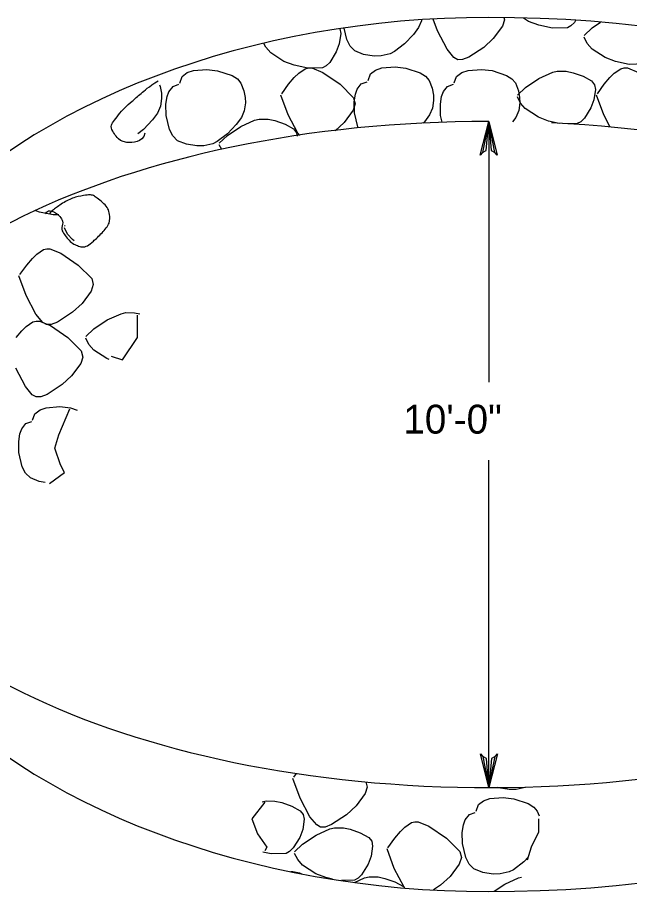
# Model space of a CAD drawing. Extents: x 636183 to 639890, y 299162 to 300538.
# Drawn here: x 638305.4 to 638368.8, y 300387.5 to 300478.1 of the extents above; entities that cross this region are included whole.
import ezdxf

# ---------------------------------------------------------------- set-up
doc = ezdxf.new("R2010")
doc.units = 0
doc.layers.add('Default', color=7, linetype='Continuous')

msp = doc.modelspace()

# ---------------------------------------------------------------- linework, layer by layer
at = {"layer": 'Default'}
for p, q in [((638347.259, 300477.753), (638346.955, 300477.051)), ((638347.27, 300477.834), (638347.259, 300477.753)), ((638348.908, 300476.717), (638348.465, 300477.91)), ((638355.857, 300477.859), (638355.646, 300477.189)), ((638355.8, 300478.08), (638355.857, 300477.859)), ((638358.354, 300477.688), (638357.812, 300478.041)), ((638359.411, 300477.283), (638358.354, 300477.688)), ((638360.827, 300476.984), (638359.411, 300477.283)), ((638363.116, 300477.589), (638362.743, 300477.223)), ((638363.229, 300477.771), (638363.116, 300477.589)), ((638364.94, 300477.021), (638365.822, 300477.606)), ((638338.886, 300476.422), (638338.734, 300475.36)), ((638338.789, 300476.917), (638338.791, 300476.915)), ((638338.791, 300476.915), (638338.886, 300476.422)), ((638339.507, 300475.8), (638339.233, 300476.972)), ((638346.955, 300477.051), (638346.432, 300476.337)), ((638349.909, 300474.796), (638348.908, 300476.717)), ((638355.646, 300477.189), (638354.699, 300475.911)), ((638362.377, 300477.032), (638360.827, 300476.984)), ((638362.743, 300477.223), (638362.377, 300477.032)), ((638364.108, 300476.226), (638364.94, 300477.021)), ((638339.846, 300475.135), (638339.507, 300475.8)), ((638346.432, 300476.337), (638345.506, 300475.363)), ((638354.699, 300475.911), (638353.707, 300474.996)), ((638364.431, 300475.397), (638364.108, 300476.047)), ((638331.125, 300475.006), (638330.927, 300475.402)), ((638331.62, 300474.435), (638331.125, 300475.006)), ((638338.734, 300475.36), (638338.416, 300474.522)), ((638340.348, 300474.64), (638339.846, 300475.135)), ((638341.255, 300474.273), (638340.348, 300474.64)), ((638345.506, 300475.363), (638344.456, 300474.552)), ((638350.616, 300473.944), (638349.909, 300474.796)), ((638353.707, 300474.996), (638352.152, 300473.974)), ((638364.928, 300474.826), (638364.431, 300475.397)), ((638366.289, 300473.935), (638364.928, 300474.826)), ((638332.984, 300473.543), (638331.62, 300474.435)), ((638338.416, 300474.522), (638337.748, 300473.444)), ((638342.333, 300474.094), (638341.255, 300474.273)), ((638343.072, 300474.108), (638342.333, 300474.094)), ((638343.996, 300474.317), (638343.072, 300474.108)), ((638344.456, 300474.552), (638343.996, 300474.317)), ((638351.008, 300473.712), (638350.616, 300473.944)), ((638351.494, 300473.723), (638351.008, 300473.712)), ((638352.152, 300473.974), (638351.494, 300473.723)), ((638367.348, 300473.53), (638366.289, 300473.935)), ((638334.043, 300473.138), (638332.984, 300473.543)), ((638335.457, 300472.841), (638334.043, 300473.138)), ((638334.522, 300472.323), (638335.208, 300472.781)), ((638335.208, 300472.781), (638335.551, 300472.876)), ((638337.007, 300472.887), (638335.457, 300472.841)), ((638335.551, 300472.876), (638335.887, 300472.862)), ((638335.887, 300472.862), (638337.018, 300472.408)), ((638337.375, 300473.078), (638337.007, 300472.887)), ((638337.748, 300473.444), (638337.375, 300473.078)), ((638342.49, 300472.643), (638343.141, 300472.862)), ((638343.141, 300472.862), (638344.53, 300472.972)), ((638344.53, 300472.972), (638345.638, 300472.843)), ((638345.638, 300472.843), (638347.125, 300472.357)), ((638367.24, 300472.323), (638367.929, 300472.781)), ((638368.765, 300473.23), (638367.348, 300473.53)), ((638367.929, 300472.781), (638368.272, 300472.876)), ((638368.272, 300472.876), (638368.608, 300472.862)), ((638368.608, 300472.862), (638369.736, 300472.408)), ((638370.314, 300473.279), (638368.765, 300473.23)), ((638322.197, 300471.3), (638322.439, 300471.973)), ((638322.439, 300471.973), (638322.976, 300472.376)), ((638322.976, 300472.376), (638323.627, 300472.597)), ((638323.627, 300472.597), (638325.016, 300472.705)), ((638325.016, 300472.705), (638326.124, 300472.579)), ((638326.124, 300472.579), (638327.611, 300472.09)), ((638327.611, 300472.09), (638328.168, 300471.729)), ((638333.483, 300471.165), (638334.068, 300471.872)), ((638334.068, 300471.872), (638334.522, 300472.323)), ((638337.018, 300472.408), (638338.824, 300471.172)), ((638341.711, 300471.565), (638341.953, 300472.24)), ((638341.953, 300472.24), (638342.49, 300472.643)), ((638347.125, 300472.357), (638347.682, 300471.996)), ((638347.682, 300471.996), (638348.051, 300471.565)), ((638350.646, 300471.305), (638350.888, 300471.98)), ((638350.888, 300471.98), (638351.425, 300472.383)), ((638351.425, 300472.383), (638352.076, 300472.602)), ((638352.076, 300472.602), (638353.465, 300472.712)), ((638353.465, 300472.712), (638354.572, 300472.583)), ((638354.572, 300472.583), (638356.06, 300472.097)), ((638356.06, 300472.097), (638356.617, 300471.736)), ((638359.418, 300471.763), (638360.857, 300472.413)), ((638360.857, 300472.413), (638361.329, 300472.53)), ((638361.329, 300472.53), (638362.245, 300472.521)), ((638362.245, 300472.521), (638362.966, 300472.371)), ((638362.966, 300472.371), (638364.002, 300471.994)), ((638364.002, 300471.994), (638364.875, 300471.519)), ((638366.204, 300471.165), (638366.787, 300471.872)), ((638366.787, 300471.872), (638367.24, 300472.323)), ((638320.109, 300471.102), (638320.169, 300470.946)), ((638320.169, 300470.946), (638320.295, 300470.237)), ((638321.076, 300470.398), (638321.497, 300470.95)), ((638321.497, 300470.95), (638322.107, 300471.167)), ((638328.168, 300471.729), (638328.537, 300471.3)), ((638328.537, 300471.3), (638328.85, 300470.492)), ((638332.763, 300470.184), (638333.483, 300471.165)), ((638338.824, 300471.172), (638340.219, 300469.781)), ((638340.59, 300470.665), (638341.011, 300471.218)), ((638341.011, 300471.218), (638341.621, 300471.432)), ((638348.051, 300471.565), (638348.364, 300470.759)), ((638349.525, 300470.405), (638349.946, 300470.955)), ((638349.946, 300470.955), (638350.556, 300471.172)), ((638356.617, 300471.736), (638356.986, 300471.305)), ((638356.986, 300471.305), (638357.299, 300470.499)), ((638358.027, 300470.842), (638359.418, 300471.763)), ((638364.875, 300471.519), (638365.184, 300471.128)), ((638365.184, 300471.128), (638365.28, 300470.635)), ((638365.483, 300470.184), (638366.204, 300471.165)), ((638320.295, 300470.237), (638320.314, 300469.686)), ((638320.894, 300469.891), (638321.076, 300470.398)), ((638328.85, 300470.492), (638328.974, 300469.785)), ((638333.433, 300468.01), (638332.675, 300470.05)), ((638340.279, 300469.366), (638340.408, 300470.158)), ((638340.408, 300470.158), (638340.59, 300470.665)), ((638348.364, 300470.759), (638348.491, 300470.05)), ((638348.491, 300470.05), (638348.509, 300469.5)), ((638349.343, 300469.898), (638349.525, 300470.405)), ((638357.195, 300470.048), (638358.027, 300470.842)), ((638357.299, 300470.499), (638357.426, 300469.79)), ((638365.28, 300470.635), (638365.126, 300469.573)), ((638366.151, 300468.01), (638365.393, 300470.05)), ((638320.314, 300469.686), (638320.203, 300468.883)), ((638320.765, 300469.099), (638320.894, 300469.891)), ((638328.995, 300469.233), (638328.885, 300468.431)), ((638328.974, 300469.785), (638328.995, 300469.233)), ((638340.383, 300469.152), (638340.171, 300468.482)), ((638340.219, 300469.781), (638340.383, 300469.152)), ((638340.304, 300468.208), (638340.279, 300469.366)), ((638348.509, 300469.5), (638348.399, 300468.696)), ((638349.214, 300469.104), (638349.343, 300469.898)), ((638357.518, 300469.219), (638357.195, 300469.868)), ((638357.444, 300469.239), (638357.334, 300468.436)), ((638357.426, 300469.79), (638357.444, 300469.239)), ((638358.013, 300468.648), (638357.518, 300469.219)), ((638365.126, 300469.573), (638364.811, 300468.735)), ((638320.203, 300468.883), (638319.901, 300468.18)), ((638320.79, 300467.943), (638320.765, 300469.099)), ((638328.885, 300468.431), (638328.581, 300467.729)), ((638340.171, 300468.482), (638339.224, 300467.204)), ((638348.399, 300468.696), (638348.095, 300467.994)), ((638349.239, 300467.948), (638349.214, 300469.104)), ((638357.334, 300468.436), (638357.03, 300467.733)), ((638359.376, 300467.756), (638358.013, 300468.648)), ((638364.811, 300468.735), (638364.141, 300467.657)), ((638319.379, 300467.466), (638318.453, 300466.492)), ((638319.901, 300468.18), (638319.379, 300467.466)), ((638321.131, 300466.478), (638320.79, 300467.943)), ((638328.581, 300467.729), (638328.058, 300467.015)), ((638328.521, 300466.787), (638329.958, 300467.436)), ((638329.958, 300467.436), (638330.43, 300467.554)), ((638330.43, 300467.554), (638331.349, 300467.545)), ((638331.349, 300467.545), (638332.067, 300467.397)), ((638332.067, 300467.397), (638333.106, 300467.017)), ((638334.434, 300466.089), (638333.433, 300468.01)), ((638340.645, 300466.743), (638340.304, 300468.208)), ((638348.095, 300467.994), (638347.572, 300467.28)), ((638349.407, 300467.225), (638349.239, 300467.948)), ((638357.03, 300467.733), (638356.684, 300467.261)), ((638360.435, 300467.351), (638359.376, 300467.756)), ((638361.534, 300467.119), (638360.435, 300467.351)), ((638364.141, 300467.657), (638363.768, 300467.291)), ((638366.821, 300466.727), (638366.151, 300468.01)), ((638318.453, 300466.492), (638317.852, 300466.029)), ((638321.472, 300465.813), (638321.131, 300466.478)), ((638327.128, 300465.866), (638328.521, 300466.787)), ((638328.058, 300467.015), (638327.132, 300466.041)), ((638333.106, 300467.017), (638333.976, 300466.543)), ((638333.976, 300466.543), (638334.287, 300466.151)), ((638339.224, 300467.204), (638338.292, 300466.345)), ((638340.714, 300466.614), (638340.645, 300466.743)), ((638347.572, 300467.28), (638347.422, 300467.123)), ((638363.401, 300467.1), (638362.423, 300467.07)), ((638363.768, 300467.291), (638363.401, 300467.1)), ((638321.974, 300465.318), (638321.472, 300465.813)), ((638327.132, 300466.041), (638326.08, 300465.228)), ((638326.296, 300465.071), (638327.128, 300465.866)), ((638334.287, 300466.151), (638334.354, 300465.804)), ((638334.63, 300465.852), (638334.434, 300466.089)), ((638322.881, 300464.949), (638321.974, 300465.318)), ((638323.959, 300464.772), (638322.881, 300464.949)), ((638324.698, 300464.784), (638323.959, 300464.772)), ((638325.622, 300464.995), (638324.698, 300464.784)), ((638326.08, 300465.228), (638325.622, 300464.995)), ((638326.54, 300464.404), (638326.296, 300464.892)), ((638307.646, 300457.914), (638307.259, 300458.062)), ((638309.06, 300457.615), (638307.646, 300457.914)), ((638309.663, 300457.633), (638309.06, 300457.615)), ((638310.246, 300456.463), (638310.313, 300456.528)), ((638310.568, 300455.634), (638310.246, 300456.286)), ((638311.066, 300455.066), (638310.568, 300455.634)), ((638311.241, 300454.951), (638311.066, 300455.066)), ((638307.374, 300453.567), (638308.063, 300454.025)), ((638308.063, 300454.025), (638308.403, 300454.119)), ((638308.403, 300454.119), (638308.742, 300454.105)), ((638308.742, 300454.105), (638309.87, 300453.652)), ((638306.338, 300452.408), (638306.92, 300453.115)), ((638306.92, 300453.115), (638307.374, 300453.567)), ((638309.87, 300453.652), (638311.676, 300452.415)), ((638305.617, 300451.427), (638306.338, 300452.408)), ((638311.676, 300452.415), (638313.074, 300451.024)), ((638306.285, 300449.253), (638305.527, 300451.294)), ((638313.074, 300451.024), (638313.235, 300450.396)), ((638313.235, 300450.396), (638313.023, 300449.725)), ((638307.287, 300447.333), (638306.285, 300449.253)), ((638313.023, 300449.725), (638312.076, 300448.447)), ((638312.076, 300448.447), (638311.084, 300447.533)), ((638311.084, 300447.533), (638309.53, 300446.511)), ((638314.681, 300446.727), (638316.12, 300447.377)), ((638316.12, 300447.377), (638316.592, 300447.492)), ((638316.592, 300447.492), (638317.509, 300447.483)), ((638317.509, 300447.483), (638318.055, 300447.37)), ((638306.285, 300446.059), (638306.973, 300446.518)), ((638306.973, 300446.518), (638307.314, 300446.614)), ((638307.994, 300446.481), (638307.287, 300447.333)), ((638307.314, 300446.614), (638307.653, 300446.598)), ((638307.653, 300446.598), (638308.781, 300446.147)), ((638308.385, 300446.248), (638307.994, 300446.481)), ((638309.53, 300446.511), (638308.871, 300446.26)), ((638313.29, 300445.804), (638314.681, 300446.727)), ((638305.246, 300444.901), (638305.831, 300445.608)), ((638305.831, 300445.608), (638306.285, 300446.059)), ((638308.871, 300446.26), (638308.385, 300446.248)), ((638308.781, 300446.147), (638310.587, 300444.908)), ((638312.459, 300445.009), (638313.29, 300445.804)), ((638310.587, 300444.908), (638311.982, 300443.519)), ((638312.781, 300444.18), (638312.459, 300444.83)), ((638313.279, 300443.609), (638312.781, 300444.18)), ((638312.146, 300442.888), (638311.934, 300442.221)), ((638311.982, 300443.519), (638312.146, 300442.888)), ((638314.642, 300442.718), (638313.279, 300443.609)), ((638311.934, 300442.221), (638310.987, 300440.94)), ((638314.867, 300442.631), (638314.642, 300442.718)), ((638306.197, 300439.826), (638305.196, 300441.746)), ((638310.987, 300440.94), (638309.995, 300440.026)), ((638306.904, 300438.974), (638306.197, 300439.826)), ((638309.995, 300440.026), (638308.44, 300439.004)), ((638307.296, 300438.741), (638306.904, 300438.974)), ((638307.782, 300438.755), (638307.296, 300438.741)), ((638308.44, 300439.004), (638307.782, 300438.755)), ((638307.176, 300437.009), (638307.713, 300437.412)), ((638307.713, 300437.412), (638308.364, 300437.631)), ((638308.364, 300437.631), (638309.753, 300437.742)), ((638309.753, 300437.742), (638310.861, 300437.613)), ((638310.861, 300437.613), (638311.556, 300437.385)), ((638306.934, 300436.335), (638307.176, 300437.009)), ((638305.813, 300435.434), (638306.234, 300435.987)), ((638306.234, 300435.987), (638306.844, 300436.201)), ((638305.502, 300434.135), (638305.631, 300434.928)), ((638305.631, 300434.928), (638305.813, 300435.434)), ((638305.527, 300432.977), (638305.502, 300434.135)), ((638305.868, 300431.513), (638305.527, 300432.977)), ((638306.209, 300430.849), (638305.868, 300431.513)), ((638306.711, 300430.352), (638306.209, 300430.849)), ((638307.618, 300429.986), (638306.711, 300430.352)), ((638308.252, 300429.882), (638307.618, 300429.986)), ((638334.008, 300399.312), (638334.301, 300399.711)), ((638334.679, 300397.139), (638333.921, 300399.179)), ((638341.486, 300398.831), (638341.628, 300398.281)), ((638341.417, 300397.613), (638340.47, 300396.333)), ((638341.628, 300398.281), (638341.417, 300397.613)), ((638355.252, 300398.209), (638355.155, 300398.249)), ((638356.329, 300398.03), (638355.252, 300398.209)), ((638357.069, 300398.044), (638356.329, 300398.03)), ((638357.992, 300398.253), (638357.069, 300398.044)), ((638358.038, 300398.276), (638357.992, 300398.253)), ((638330.736, 300396.745), (638331.144, 300396.846)), ((638331.144, 300396.846), (638332.063, 300396.837)), ((638332.063, 300396.837), (638332.781, 300396.69)), ((638332.781, 300396.69), (638333.82, 300396.31)), ((638335.68, 300395.218), (638334.679, 300397.139)), ((638353.156, 300396.466), (638353.693, 300396.869)), ((638353.693, 300396.869), (638354.344, 300397.088)), ((638354.344, 300397.088), (638355.733, 300397.198)), ((638355.733, 300397.198), (638356.841, 300397.07)), ((638356.841, 300397.07), (638358.328, 300396.584)), ((638333.82, 300396.31), (638334.69, 300395.838)), ((638334.69, 300395.838), (638335.001, 300395.444)), ((638340.47, 300396.333), (638339.478, 300395.421)), ((638352.914, 300395.791), (638353.156, 300396.466)), ((638358.328, 300396.584), (638358.886, 300396.222)), ((638358.886, 300396.222), (638359.254, 300395.791)), ((638359.254, 300395.791), (638359.436, 300395.322)), ((638335.095, 300394.951), (638334.943, 300393.889)), ((638335.001, 300395.444), (638335.095, 300394.951)), ((638336.387, 300394.368), (638335.68, 300395.218)), ((638339.478, 300395.421), (638337.923, 300394.398)), ((638351.611, 300394.384), (638351.793, 300394.891)), ((638351.793, 300394.891), (638352.214, 300395.441)), ((638352.214, 300395.441), (638352.825, 300395.658)), ((638336.327, 300393.307), (638337.764, 300393.956)), ((638336.779, 300394.133), (638336.387, 300394.368)), ((638337.265, 300394.147), (638336.779, 300394.133)), ((638337.923, 300394.398), (638337.265, 300394.147)), ((638337.764, 300393.956), (638338.236, 300394.074)), ((638338.236, 300394.074), (638339.155, 300394.064)), ((638339.155, 300394.064), (638339.874, 300393.915)), ((638339.874, 300393.915), (638340.912, 300393.537)), ((638345.071, 300393.691), (638345.525, 300394.143)), ((638345.525, 300394.143), (638346.213, 300394.601)), ((638346.213, 300394.601), (638346.554, 300394.695)), ((638346.554, 300394.695), (638346.893, 300394.682)), ((638346.893, 300394.682), (638348.021, 300394.228)), ((638348.021, 300394.228), (638349.829, 300392.991)), ((638351.482, 300393.592), (638351.611, 300394.384)), ((638334.626, 300393.051), (638333.955, 300391.973)), ((638334.943, 300393.889), (638334.626, 300393.051)), ((638334.934, 300392.386), (638336.327, 300393.307)), ((638340.912, 300393.537), (638341.783, 300393.063)), ((638341.783, 300393.063), (638342.094, 300392.671)), ((638343.768, 300392.003), (638344.488, 300392.984)), ((638344.488, 300392.984), (638345.071, 300393.691)), ((638349.829, 300392.991), (638351.224, 300391.6)), ((638351.507, 300392.434), (638351.482, 300393.592)), ((638334.103, 300391.591), (638334.934, 300392.386)), ((638342.188, 300392.178), (638342.036, 300391.117)), ((638342.094, 300392.671), (638342.188, 300392.178)), ((638351.848, 300390.969), (638351.507, 300392.434)), ((638331.666, 300391.37), (638330.803, 300391.552)), ((638333.216, 300391.416), (638331.666, 300391.37)), ((638333.585, 300391.607), (638333.216, 300391.416)), ((638333.955, 300391.973), (638333.585, 300391.607)), ((638334.427, 300390.762), (638334.103, 300391.412)), ((638344.435, 300389.83), (638343.678, 300391.87)), ((638351.224, 300391.6), (638351.388, 300390.972)), ((638334.923, 300390.191), (638334.427, 300390.762)), ((638341.718, 300390.279), (638341.05, 300389.201)), ((638342.036, 300391.117), (638341.718, 300390.279)), ((638351.173, 300390.302), (638350.227, 300389.024)), ((638351.388, 300390.972), (638351.173, 300390.302)), ((638352.189, 300390.304), (638351.848, 300390.969)), ((638352.691, 300389.809), (638352.189, 300390.304)), ((638357.849, 300390.532), (638356.799, 300389.719)), ((638358.361, 300391.071), (638357.849, 300390.532)), ((638333.721, 300389.53), (638333.9, 300389.528)), ((638333.9, 300389.528), (638334.621, 300389.38)), ((638334.621, 300389.38), (638334.814, 300389.309)), ((638336.286, 300389.3), (638334.923, 300390.191)), ((638345.44, 300387.909), (638344.435, 300389.83)), ((638353.598, 300389.443), (638352.691, 300389.809)), ((638354.676, 300389.263), (638353.598, 300389.443)), ((638356.339, 300389.486), (638355.415, 300389.277)), ((638356.799, 300389.719), (638356.339, 300389.486)), ((638337.345, 300388.895), (638336.286, 300389.3)), ((638338.045, 300388.747), (638337.345, 300388.895)), ((638340.309, 300388.644), (638338.971, 300388.602)), ((638340.309, 300388.395), (638341.354, 300388.865)), ((638340.677, 300388.835), (638340.309, 300388.644)), ((638341.05, 300389.201), (638340.677, 300388.835)), ((638341.354, 300388.865), (638341.826, 300388.982)), ((638341.826, 300388.982), (638342.745, 300388.973)), ((638342.745, 300388.973), (638343.464, 300388.825)), ((638343.464, 300388.825), (638344.502, 300388.446)), ((638350.227, 300389.024), (638349.235, 300388.109)), ((638355.415, 300389.277), (638354.676, 300389.263)), ((638355.876, 300388.218), (638357.313, 300388.865)), ((638357.313, 300388.865), (638357.608, 300388.938)), ((638344.502, 300388.446), (638345.373, 300387.973)), ((638345.373, 300387.973), (638345.488, 300387.826)), ((638345.509, 300387.824), (638345.44, 300387.909)), ((638349.235, 300388.109), (638348.514, 300387.637)), ((638354.777, 300387.49), (638355.876, 300388.218))]:
    msp.add_line(p, q, dxfattribs=at)
for points in [[(638353.575, 300464.093), (638353.349, 300463.826), (638354.243, 300467.319), (638353.575, 300464.093), (638353.95, 300464.286), (638354.243, 300467.319), (638354.474, 300464.287), (638354.847, 300464.101), (638354.243, 300467.319), (638355.098, 300463.816), (638354.847, 300464.101)], [(638354.243, 300467.319), (638354.243, 300440.278)], [(638315.091, 300442.969), (638316.256, 300442.58), (638317.81, 300444.913), (638317.81, 300447.243)], [(638308.68, 300429.758), (638310.234, 300430.923), (638309.845, 300431.701), (638309.262, 300433.449), (638309.649, 300434.81), (638310.817, 300437.53)], [(638354.243, 300398.235), (638354.243, 300432.198)], [(638354.9, 300401.463), (638355.125, 300401.731), (638354.243, 300398.235), (638354.9, 300401.463), (638354.526, 300401.269), (638354.243, 300398.235), (638354.003, 300401.266), (638353.628, 300401.451), (638354.243, 300398.235), (638353.376, 300401.735), (638353.628, 300401.451)], [(638331.022, 300396.731), (638329.661, 300394.983), (638330.243, 300393.429), (638331.215, 300392.068), (638331.022, 300391.681)], [(638359.385, 300394.983), (638359.385, 300393.622), (638358.607, 300392.068), (638358.22, 300390.709)]]:
    msp.add_lwpolyline(points, dxfattribs=at)
for major_axis, ratio, start_param, end_param in [((69.084, 0), 0.656, 1.570796, 4.712389), ((79.861, 0), 0.567474, 4.712389, 7.853982), ((69.084, 0), 0.5, 1.570796, 7.760105)]:
    msp.add_ellipse((638354.242, 300432.777), major_axis=major_axis, ratio=ratio, start_param=start_param, end_param=end_param, dxfattribs=at)
for points in [[(638318.586, 300466.087), (638318.324, 300465.14), (638316.311, 300464.982), (638315.673, 300465.7), (638315.326, 300466.092), (638314.989, 300466.847), (638315.284, 300467.254), (638315.816, 300467.989), (638316.483, 300468.743), (638317.228, 300469.391), (638318.119, 300470.168), (638318.959, 300470.894), (638319.947, 300471.528)], [(638308.291, 300457.735), (638308.453, 300458.24), (638309.557, 300457.784), (638309.845, 300457.345), (638310.166, 300456.855), (638309.852, 300456.093), (638310.234, 300455.598), (638310.616, 300455.102), (638311.071, 300454.635), (638311.593, 300454.43), (638312.059, 300454.247), (638312.668, 300454.381), (638313.147, 300454.819), (638314.164, 300455.749), (638315.027, 300456.799), (638314.895, 300457.735), (638314.82, 300458.269), (638314.338, 300458.794), (638313.73, 300459.289), (638313.346, 300459.602), (638312.944, 300459.729), (638312.565, 300459.676), (638311.382, 300459.51), (638310.187, 300458.964), (638309.067, 300458.122), (638308.907, 300458.001), (638308.792, 300457.882), (638308.68, 300457.735)]]:
    msp.add_open_spline(points, degree=3, dxfattribs=at)

# ---------------------------------------------------------------- texts
msp.add_text('10\'-0"', height=2.998, dxfattribs=at).set_placement((638345.369, 300434.941))

doc.saveas('drawing.dxf')
